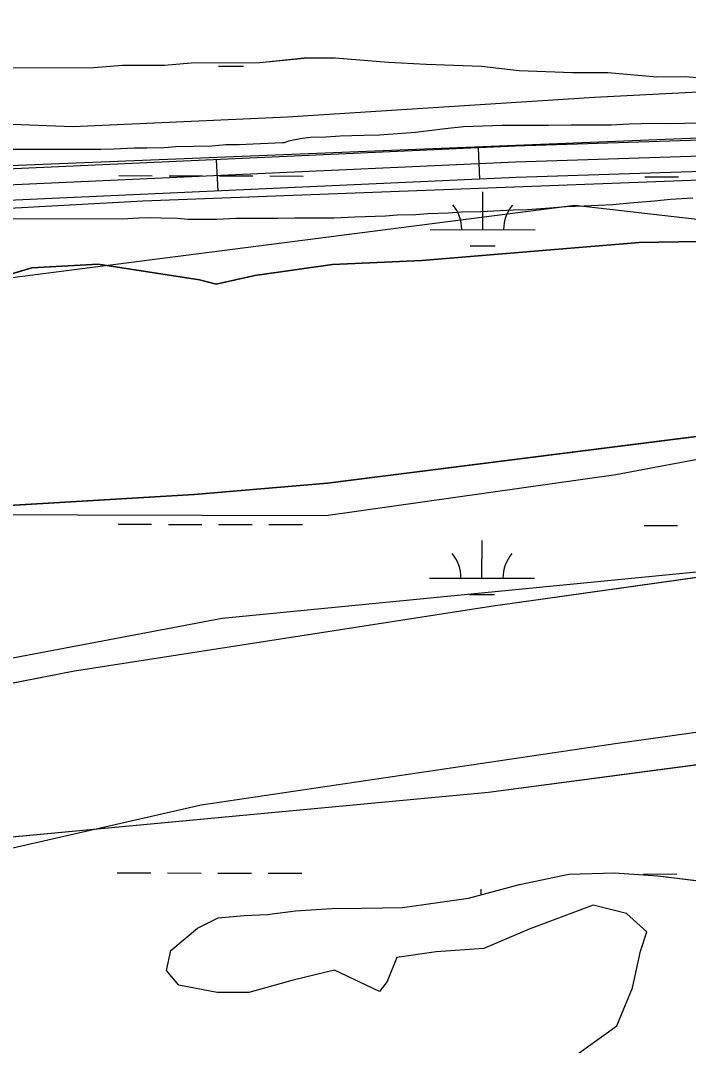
# Model space of a CAD drawing. Extents: x 3219052 to 3256913, y 800770 to 826146.
# Drawn here: x 3233819 to 3234456, y 820570 to 821548 of the extents above; entities that cross this region are included whole.
import ezdxf

# ---------------------------------------------------------------- set-up
doc = ezdxf.new("R2010")
doc.units = 0
for name, color, linetype in [('V-ROAD-CNTR', 7, 'Continuous'), ('V-SITE-VEGE', 7, 'Continuous'), ('V-TOPO-SHOR', 7, 'Continuous'), ('V-WETL-SWMP', 7, 'Continuous')]:
    doc.layers.add(name, color=color, linetype=linetype)

msp = doc.modelspace()

# ---------------------------------------------------------------- linework, layer by layer
at = {"layer": 'V-ROAD-CNTR'}
for p, q in [((3234257.265448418, 821396.299180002), (3234255.9074511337, 821426.2691200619)), ((3234007.521947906, 821384.9822026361), (3234006.163950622, 821414.9511426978))]:
    msp.add_line(p, q, dxfattribs=at)
for points in [[(3238617.0597288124, 821243.651485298), (3238606.07075079, 821243.9364847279), (3238580.996800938, 821242.800487), (3238538.1018867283, 821237.198498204), (3238505.311952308, 821237.383497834), (3238449.372064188, 821241.8584888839), (3237836.651289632, 821382.03020854), (3237685.895591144, 821423.7251251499), (3237638.03268687, 821436.5880994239), (3237605.6017517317, 821444.1940842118), (3237576.358810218, 821447.6880772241), (3237537.509887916, 821452.6770672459), (3237294.3013743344, 821479.097014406), (3237110.35874222, 821496.6199793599), (3236934.8120933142, 821508.5779554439), (3236795.127372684, 821511.1229503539), (3236626.2297104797, 821512.2679480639), (3236068.948825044, 821499.4639736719), (3235304.338354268, 821460.6560512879), (3234290.8903811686, 821427.8541168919), (3233313.7123355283, 821383.5722054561), (3232818.6623256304, 821364.7682430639)], [(3232819.231324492, 821349.779273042), (3233314.33633428, 821368.58523543), (3234291.472380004, 821412.8651468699), (3235304.961353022, 821445.668081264), (3236069.5018239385, 821484.473003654), (3236626.350710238, 821497.266978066)], [(3236626.4717099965, 821482.2660080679), (3236070.0548228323, 821469.4820336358), (3235305.584351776, 821430.6801112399), (3234292.05437884, 821397.876176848), (3233314.960333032, 821353.598265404), (3232819.8003233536, 821334.79030302)]]:
    msp.add_lwpolyline(points, dxfattribs=at)
at = {"layer": 'V-SITE-VEGE'}
for p, q in [((3233916.386, 821504.728), (3233888.9020000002, 821502.519)), ((3233956.566, 821504.868), (3233916.386, 821504.728)), ((3233981.933, 821507.067), (3233956.566, 821504.868)), ((3234047.489, 821507.2920000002), (3233981.933, 821507.0670000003)), ((3234089.77, 821511.6690000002), (3234047.489, 821507.2920000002)), ((3234119.372, 821511.769), (3234089.77, 821511.6690000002)), ((3234170.14, 821507.714), (3234119.372, 821511.769)), ((3234206.096, 821505.724), (3234170.14, 821507.714)), ((3234258.97, 821503.79), (3234206.096, 821505.724)), ((3233888.9020000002, 821502.519), (3233774.71, 821502.1270000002)), ((3234294.932, 821499.684), (3234258.97, 821503.79)), ((3234345.6920000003, 821497.743), (3234294.932, 821499.684)), ((3234379.5270000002, 821497.8590000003), (3234345.6920000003, 821497.7430000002)), ((3234426.066, 821493.7900000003), (3234379.5270000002, 821497.8590000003)), ((3234453.556, 821493.884), (3234426.066, 821493.7900000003)), ((3234478.9390000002, 821491.857), (3234453.556, 821493.884)), ((3234224.156, 821444.667), (3234241.848, 821446.6390000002)), ((3234241.848, 821446.6390000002), (3234278.7430000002, 821448.052)), ((3234278.7430000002, 821448.052), (3234322.703, 821447.929)), ((3234322.703, 821447.929), (3234344.435, 821448.376)), ((3234344.435, 821448.376), (3234382.839, 821448.265)), ((3234382.839, 821448.265), (3234399.518, 821449.232)), ((3234399.518, 821449.232), (3234423.772, 821449.67)), ((3234423.772, 821449.6700000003), (3234439.943, 821449.6250000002)), ((3234439.943, 821449.6250000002), (3234465.211, 821450.059)), ((3234088.199, 821435.442), (3234095.781, 821436.436)), ((3234095.781, 821436.436), (3234110.436, 821436.899)), ((3234110.436, 821436.899), (3234124.082, 821437.871)), ((3234124.082, 821437.871), (3234146.319, 821438.3159999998)), ((3234146.319, 821438.316), (3234161.481, 821438.779)), ((3234161.481, 821438.779), (3234195.848, 821441.21)), ((3234195.848, 821441.21), (3234224.156, 821444.6669999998)), ((3233908.274, 821425.336), (3233927.48, 821426.292)), ((3233927.48, 821426.292), (3233939.609, 821426.257)), ((3233939.609, 821426.257), (3233956.285, 821426.718)), ((3233956.285, 821426.7180000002), (3233967.404, 821427.6970000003)), ((3233967.404, 821427.6970000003), (3234001.769, 821428.106)), ((3234001.769, 821428.106), (3234014.909, 821429.585)), ((3234014.909, 821429.585), (3234027.544, 821429.55)), ((3234027.544, 821429.55), (3234041.187, 821430.0149999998)), ((3234041.187, 821430.015), (3234068.983, 821431.457)), ((3234068.983, 821431.457), (3234071.006, 821431.451)), ((3234071.006, 821431.451), (3234075.053, 821432.9540000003)), ((3234075.053, 821432.9540000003), (3234079.1, 821433.9560000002)), ((3234079.1, 821433.9560000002), (3234088.199, 821435.442)), ((3233794.577, 821425.147), (3233895.64, 821424.865)), ((3233895.64, 821424.865), (3233908.274, 821425.336))]:
    msp.add_line(p, q, dxfattribs=at)
for points in [[(3234460.4620000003, 821378.316), (3234439.235, 821376.859), (3234424.071, 821375.387), (3234400.316, 821373.431), (3234384.1410000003, 821371.961), (3234356.85, 821370.5210000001), (3234339.669, 821370.062), (3234324, 821368.59), (3234302.77, 821367.133), (3234289.126, 821366.666), (3234270.426, 821365.708), (3234258.298, 821365.237), (3234239.6, 821364.782), (3234226.963, 821363.807), (3234207.759, 821363.357), (3234196.1350000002, 821362.378), (3234178.446, 821361.921), (3234167.328, 821360.942), (3234138.015, 821360.013), (3234118.305, 821359.056), (3234080.91, 821359.161), (3234064.739, 821358.702), (3234024.818, 821358.812), (3234006.119, 821357.854), (3233978.8340000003, 821357.93), (3233968.7290000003, 821358.968), (3233953.0640000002, 821359.015), (3233942.9590000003, 821359.546), (3233931.841, 821359.0750000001), (3233916.173, 821358.106), (3233747.396, 821358.5750000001)], [(3233788.6380000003, 821299.529), (3233830.014, 821311.735), (3233893.228, 821315.137), (3233989.7830000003, 821300.16), (3234005.669, 821296.142), (3234042.66, 821304.385), (3234116.625, 821314.911), (3234202.1010000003, 821318.647), (3234409.252, 821335.959), (3234711.373, 821341.079)], [(3234711.373, 821341.079), (3234409.252, 821335.959), (3234202.1010000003, 821318.647), (3234116.625, 821314.911), (3234042.66, 821304.385), (3234005.669, 821296.142), (3233989.7830000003, 821300.16), (3233893.228, 821315.137), (3233830.014, 821311.735), (3233788.6380000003, 821299.529)], [(3234554.654, 821162.2390000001), (3234112.069, 821106.233), (3233984.8370000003, 821095.456), (3233700.969, 821078.759)], [(3233700.969, 821078.759), (3233984.8370000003, 821095.456), (3234112.069, 821106.233), (3234554.654, 821162.2390000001)], [(3234634.503, 820859.909), (3234265.48, 820811.251), (3233464.688, 820735.969), (3233391.906, 820722.657), (3233348.943, 820710.8520000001), (3233319.134, 820712.922), (3233288.1520000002, 820721.356), (3233262.386, 820746.868), (3233257.688, 820772.72), (3233282.3910000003, 820793.718), (3233458.21, 820836.556), (3233494.42, 820849.573), (3233523.068, 820859.035), (3233870.679, 820927.231), (3234267.9620000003, 820988.929), (3234608.762, 821036.873)], [(3234341.8850000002, 820555.437), (3234388.088, 820588.304), (3234402.897, 820624.834), (3234410.546, 820659.791), (3234416.559, 820678.059), (3234397.132, 820695.607), (3234365.353, 820703.645), (3234304.47, 820680.759), (3234261.089, 820662.197), (3234215.765, 820659.144), (3234177.988, 820653.684), (3234168.7800000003, 820630.652), (3234161.597, 820621.135), (3234118.727, 820641.525), (3234079.344, 820632.096), (3234036.776, 820620.289), (3234006.568, 820620.373), (3233970.015, 820627.232), (3233958.5300000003, 820641.177), (3233962.552, 820660.246), (3233988.054, 820681.6410000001), (3234007.561, 820691.525), (3234032.61, 820693.839), (3234054.475, 820694.572), (3234081.517, 820698.076), (3234116.105, 820700.3640000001), (3234144.7260000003, 820700.681), (3234183.685, 820701.368), (3234246.5160000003, 820710.336), (3234295.0470000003, 820723.318), (3234342.381, 820733.1240000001), (3234385.7120000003, 820734.5920000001), (3234427.045, 820731.696), (3234479.896, 820725.188)]]:
    msp.add_lwpolyline(points, dxfattribs=at)
at = {"layer": 'V-TOPO-SHOR'}
for points in [[(3233254.772879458, 821467.3152138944), (3233283.380800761, 821467.2552542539), (3233420.0171785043, 821466.9688766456), (3233605.431807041, 821456.820480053), (3233868.924365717, 821446.5084391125), (3234073.8993878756, 821455.8386139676), (3234366.7325369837, 821474.7444301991), (3234552.188076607, 821484.1155161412), (3234796.181608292, 821483.6041275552), (3235157.2306685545, 821453.5680486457), (3235235.2881431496, 821443.6446630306), (3235303.6267875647, 821453.2612154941), (3235303.6676986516, 821472.7806980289), (3235196.453733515, 821541.3238978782), (3234962.2813097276, 821571.0940547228), (3234493.875095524, 821601.3551446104), (3233898.612700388, 821641.6418978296), (3233605.7590957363, 821612.9763403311), (3233234.950294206, 821643.0328747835), (3232132.1404420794, 821664.8638337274)], [(3231018.604944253, 821021.1613196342), (3231675.724061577, 821268.3999419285), (3231959.520163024, 821325.1780272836), (3232220.944556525, 821353.3165534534), (3232335.7032064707, 821359.4507958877), (3232708.6521176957, 821371.4186609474), (3233145.3417312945, 821380.0655480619), (3233381.2337694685, 821392.3206720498), (3234592.5409299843, 821440.7800110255), (3235918.6067404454, 821495.3735924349), (3236211.871423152, 821507.5084684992), (3236747.376160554, 821519.1356311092), (3237139.382482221, 821499.1897221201), (3237486.745594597, 821469.7752318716), (3237665.1781425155, 821440.7148049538), (3237840.376558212, 821389.3494744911), (3238330.977549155, 821267.2006593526), (3238525.3536232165, 821241.2941993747), (3238624.2021492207, 821260.2113205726), (3238828.3875069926, 821352.2174774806), (3238956.0492836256, 821431.6344883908), (3238978.4009502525, 821450.7119401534), (3238997.5852890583, 821479.3581797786), (3239020.9302272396, 821505.4772380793)], [(3237499.401544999, 821425.1253421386), (3237190.27350143, 821448.0849288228), (3237008.6068212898, 821454.8404521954), (3236658.0229375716, 821468.3247771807), (3236208.5905278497, 821462.8919809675), (3235921.6939029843, 821447.5563748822), (3235548.7316308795, 821429.2137715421), (3235013.2268934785, 821417.5866089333), (3234653.020778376, 821402.4046529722), (3233935.802597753, 821375.2214297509), (3233263.1875437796, 821338.3825729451), (3232418.494638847, 821321.0286747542), (3232147.541540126, 821308.847035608), (3231870.160259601, 821271.1798042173), (3231669.2491166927, 821220.6027656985), (3231056.79324998, 820992.3948320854), (3230986.644407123, 820979.7923252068)], [(3233241.932649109, 820950.4995326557), (3233478.705536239, 821017.6124848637), (3233755.202361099, 821076.2559537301), (3234110.5386888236, 821075.5112006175), (3234386.994138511, 821114.413762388), (3234801.718688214, 821192.5085121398), (3235196.5368301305, 821191.6810086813), (3235512.4327188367, 821210.7599130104), (3235887.5513288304, 821229.7146918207), (3236262.6699388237, 821248.6694706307), (3236420.59719559, 821248.3384692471), (3236637.747173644, 821247.883342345), (3236854.8971516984, 821247.4282154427), (3236914.1198729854, 821247.3040899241), (3236953.684437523, 821286.7031537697), (3236894.585841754, 821346.0500005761), (3236677.4358637, 821346.5051274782), (3235789.136419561, 821368.1079173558), (3235019.116917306, 821310.4988278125), (3234762.5678754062, 821350.5185192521), (3234525.6769902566, 821351.0150213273), (3234348.0502015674, 821371.1283049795), (3233439.720224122, 821254.5861203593), (3232906.6329821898, 821216.2214358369)], [(3233023.878544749, 820643.4868790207), (3233379.29762282, 820682.2239400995), (3233734.7580760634, 820740.7019082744), (3233991.513993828, 820799.3867523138), (3234386.4562612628, 820857.7819701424), (3234801.1394357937, 820916.1358127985), (3235117.0766996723, 820954.9556242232), (3235551.4594061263, 820993.5271846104), (3236124.0698374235, 821051.550025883), (3236459.789383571, 821110.0693692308), (3236913.830246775, 821109.1177402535), (3237032.2756893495, 821108.8694892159), (3237111.239317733, 821108.7039885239), (3237052.0579716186, 821128.5690211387), (3236617.8407658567, 821168.9610891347), (3235847.9040139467, 821150.8338137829), (3235413.521307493, 821112.2622533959), (3234998.879508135, 821073.6493178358), (3234603.9786158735, 821034.9950071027), (3234011.62727748, 820977.013541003), (3233153.083470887, 820814.4761998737)]]:
    msp.add_lwpolyline(points, dxfattribs=at)
at = {"layer": 'V-WETL-SWMP'}
for p, q in [((3233916.3864461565, 821504.740451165), (3233888.9024463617, 821502.531456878)), ((3233956.5654460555, 821504.878448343), (3233916.3864461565, 821504.740451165)), ((3233981.933445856, 821507.0804427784), (3233956.5654460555, 821504.878448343)), ((3234047.4884456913, 821507.305438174), (3233981.933445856, 821507.0804427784)), ((3234089.7674453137, 821511.6804276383), (3234047.4884456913, 821507.305438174)), ((3234119.372445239, 821511.7814255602), (3234089.7674453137, 821511.6804276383)), ((3234170.1394453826, 821507.7264295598), (3234119.372445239, 821511.7814255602)), ((3234206.0964454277, 821505.7354308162), (3234170.1394453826, 821507.7264295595)), ((3234258.97044543, 821503.8024308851), (3234206.0964454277, 821505.7354308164)), ((3233888.9024463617, 821502.531456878), (3233774.7104466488, 821502.1394648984)), ((3234007.9011577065, 821504.1861719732), (3234031.9011049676, 821504.1358702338)), ((3234294.934445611, 821499.6964359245), (3234258.97044543, 821503.8024308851)), ((3234345.6934456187, 821497.7554361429), (3234294.934445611, 821499.6964359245)), ((3234379.5284455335, 821497.8714337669), (3234345.6934456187, 821497.7554361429)), ((3234426.065445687, 821493.8024380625), (3234379.5284455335, 821497.8714337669)), ((3234453.556445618, 821493.8964361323), (3234426.065445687, 821493.8024380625)), ((3234478.93944569, 821491.8694381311), (3234453.556445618, 821493.8964361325)), ((3233912.838057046, 821399.7452794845), (3233944.8379867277, 821399.6782104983)), ((3233960.837951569, 821399.6446760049), (3233992.8378812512, 821399.5776070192)), ((3234008.8378460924, 821399.544072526), (3234040.8377757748, 821399.4770035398)), ((3234056.837740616, 821399.4434690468), (3234088.837670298, 821399.3764000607)), ((3234414.744954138, 821398.6933275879), (3234446.7448838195, 821398.6262586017)), ((3234260.046946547, 821348.2754946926), (3234260.1223969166, 821384.2753834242)), ((3234210.0470564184, 821348.3802899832), (3234310.0468366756, 821348.1706994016)), ((3234409.250945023, 821335.9574657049), (3234711.372944, 821341.077437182)), ((3234202.1009466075, 821318.646509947), (3234409.250945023, 821335.9574657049)), ((3234248.0146319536, 821332.8696932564), (3234272.014579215, 821332.819391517)), ((3234116.6259470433, 821314.9105221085), (3234202.1009466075, 821318.646509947)), ((3233788.637948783, 821299.5265706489), (3233830.012947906, 821311.73454616)), ((3233830.012947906, 821311.73454616), (3233893.2269475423, 821315.1355360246)), ((3233893.2269475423, 821315.1355360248), (3233989.77994828, 821300.1585566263)), ((3234042.659947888, 821304.3835456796), (3234116.6259470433, 821314.9105221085)), ((3233989.77994828, 821300.1585566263), (3234005.668948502, 821296.1395627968)), ((3234005.668948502, 821296.1395627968), (3234042.659947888, 821304.3835456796)), ((3234554.652955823, 821162.2387671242), (3234112.068960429, 821106.230895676)), ((3234112.068960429, 821106.230895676), (3233984.835961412, 821095.4559231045)), ((3233984.835961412, 821095.4559231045), (3233700.9679631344, 821078.7569711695)), ((3233912.140822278, 821067.0713077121), (3233944.1407519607, 821067.0042387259)), ((3233960.140716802, 821066.9707042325), (3233992.1406464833, 821066.9036352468)), ((3234008.140611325, 821066.8701007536), (3234040.1405410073, 821066.8030317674)), ((3234056.140505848, 821066.7694972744), (3234088.140435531, 821066.7024282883)), ((3234414.04771937, 821066.0193558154), (3234446.0476490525, 821065.9522868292)), ((3234259.3497117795, 821015.6015229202), (3234259.425162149, 821051.6014116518)), ((3234267.9629599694, 820988.9288828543), (3234608.761956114, 821036.8717752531)), ((3234209.3498216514, 821015.7063182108), (3234309.3496019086, 821015.4967276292)), ((3234247.3173971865, 821000.1957214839), (3234271.317344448, 821000.1454197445)), ((3233870.679964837, 820927.2300186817), (3234267.9629599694, 820988.9288828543)), ((3233523.0669700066, 820859.0331629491), (3233870.679964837, 820927.2300186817)), ((3234634.503967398, 820859.9090901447), (3234265.479971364, 820811.2492008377)), ((3234265.479971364, 820811.2492008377), (3233464.686978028, 820735.9683868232)), ((3233911.443587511, 820734.3973359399), (3233943.4435171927, 820734.3302669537)), ((3233959.443482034, 820734.2967324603), (3233991.4434117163, 820734.2296634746)), ((3234007.4433765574, 820734.1961289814), (3234039.4433062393, 820734.1290599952)), ((3234055.4432710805, 820734.0955255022), (3234087.443200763, 820734.0284565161)), ((3234295.047976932, 820723.3173562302), (3234342.378976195, 820733.1233356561)), ((3234342.378976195, 820733.1233356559), (3234385.7119760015, 820734.592330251)), ((3234385.7119760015, 820734.592330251), (3234427.044976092, 820731.6953327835)), ((3234413.3504846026, 820733.3453840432), (3234445.350414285, 820733.278315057)), ((3234427.044976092, 820731.6953327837), (3234479.894976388, 820725.1873410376)), ((3234246.515977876, 820710.3353825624), (3234295.047976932, 820723.3173562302)), ((3234258.7167597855, 820713.5990072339), (3234258.7279273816, 820718.9274398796)), ((3234183.684978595, 820701.3674026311), (3234246.515977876, 820710.3353825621)), ((3234365.3529780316, 820703.6433869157), (3234304.4699796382, 820680.7584317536)), ((3234397.130978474, 820695.6053992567), (3234365.3529780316, 820703.6433869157)), ((3234007.5609796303, 820691.5234315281), (3234032.6099794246, 820693.8384257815)), ((3234032.6099794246, 820693.8384257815), (3234054.474979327, 820694.5724230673)), ((3234054.474979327, 820694.5724230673), (3234081.5159790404, 820698.0754150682)), ((3234081.5159790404, 820698.075415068), (3234116.1049788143, 820700.3634087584)), ((3234116.1049788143, 820700.3634087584), (3234144.7269787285, 820700.6814063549)), ((3234144.7269787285, 820700.6814063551), (3234183.684978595, 820701.3674026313)), ((3234416.559979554, 820678.0604293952), (3234397.130978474, 820695.6053992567)), ((3233988.0549803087, 820681.6404504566), (3234007.56097963, 820691.5234315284)), ((3233962.5549817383, 820660.2454903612), (3233988.0549803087, 820681.6404504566)), ((3234304.4699796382, 820680.7584317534), (3234261.0899809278, 820662.1964677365)), ((3234410.5459807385, 820659.7914624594), (3234416.559979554, 820678.0604293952)), ((3233958.5269829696, 820641.176524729), (3233962.5549817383, 820660.2454903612)), ((3234177.9869816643, 820653.6824882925), (3234168.7799831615, 820630.6525300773)), ((3234215.764981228, 820659.1424761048), (3234177.9869816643, 820653.6824882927)), ((3234261.0899809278, 820662.1964677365), (3234215.764981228, 820659.1424761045)), ((3234402.895982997, 820624.8325254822), (3234410.5459807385, 820659.7914624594)), ((3233970.015983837, 820627.2315489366), (3233958.5269829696, 820641.176524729)), ((3234118.723982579, 820641.5255138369), (3234079.3439832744, 820632.0945332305)), ((3234161.5979837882, 820621.1325475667), (3234118.723982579, 820641.5255138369)), ((3234006.566984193, 820620.3725588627), (3233970.015983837, 820627.2315489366)), ((3234079.3439832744, 820632.0945332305), (3234036.777984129, 820620.2885570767)), ((3234168.7799831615, 820630.6525300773), (3234161.5979837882, 820621.1325475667)), ((3234388.0869853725, 820588.3025917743), (3234402.895982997, 820624.8325254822)), ((3234036.777984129, 820620.2885570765), (3234006.566984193, 820620.3725588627)), ((3234341.883987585, 820555.4386535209), (3234388.0869853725, 820588.3025917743))]:
    msp.add_line(p, q, dxfattribs=at)
for centre, radius, start, end in [((3234204.80512695, 821348.8660803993), 35.24628790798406, 359.1080939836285, 40.65175231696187), ((3234315.29075637, 821348.6345124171), 35.246287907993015, 139.10808960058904, 180.65174793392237), ((3234204.1078921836, 821016.1921086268), 35.24628790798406, 359.1080939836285, 40.65175231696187), ((3234314.593521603, 821015.9605406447), 35.246287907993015, 139.10808960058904, 180.65174793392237)]:
    msp.add_arc(centre, radius, start, end, dxfattribs=at)

doc.saveas('drawing.dxf')
